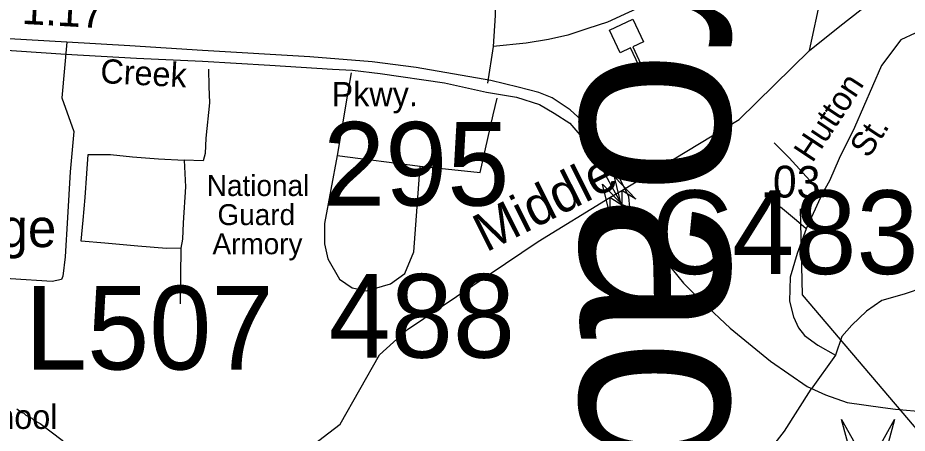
# Model space of a CAD drawing. Extents: x 1553981 to 1780076, y 812965 to 996873.
# Drawn here: x 1632528.5 to 1632965.2, y 846788.1 to 846991.8 of the extents above; entities that cross this region are included whole.
import ezdxf

# ---------------------------------------------------------------- set-up
doc = ezdxf.new("R2010")
doc.units = 0
for name, color, linetype in [('Exist Aviation Coast Guard Station CELL', 7, 'Continuous'), ('Exist Hydrographic Creek Single Shore', 7, 'Continuous'), ('Exist Hydrographic Creek Single Shore Label', 7, 'Continuous'), ('Exist Hydrographic Misc Water Feature', 7, 'Continuous'), ('Exist Railroad Station CELL', 7, 'Continuous'), ('Exist Road Non-System Type 51 Label', 7, 'Continuous'), ('Exist Road Primary Interstate Structure Cantilever Sign Number Label', 7, 'Continuous'), ('Exist Road Primary NC Divided Attributed', 7, 'Continuous'), ('Exist Road Primary NC Label', 7, 'Continuous'), ('Exist Road Primary NC Service Mileage Hundredths English Label', 7, 'Continuous'), ('Exist Road Primary NC UnDivided 4 Lane Attributed', 7, 'Continuous'), ('Exist Road Secondary Structure Culvert Attributed CELL', 7, 'Continuous'), ('Exist Road Secondary Structure Culvert Number Label', 7, 'Continuous'), ('Exist Road Secondary Structure Standard Bridge Attributed CELL', 7, 'Continuous'), ('Exist Road Secondary Structure Standard Bridge Number Label', 7, 'Continuous'), ('Map Preparation Border County Name Lower Right Label', 7, 'Continuous'), ('Map Preparation County Outside Label', 7, 'Continuous')]:
    doc.layers.add(name, color=color, linetype=linetype)

msp = doc.modelspace()

# ---------------------------------------------------------------- linework, layer by layer
at = {"layer": 'Exist Aviation Coast Guard Station CELL'}
msp.add_lwpolyline([(1632830.55, 846991.17), (1632835.73, 846980.08), (1632830.52, 846977.64), (1632834.49, 846969.14), (1632841.1, 846968.88), (1632836.23, 846962.58), (1632829.43, 846977.14), (1632824.22, 846974.7), (1632819.04, 846985.79)], close=True, dxfattribs=at)
at = {"layer": 'Exist Hydrographic Creek Single Shore'}
for points in [[(1632917.18, 846975.8), (1632928.7, 847028.87), (1632931.2, 847067.39), (1632922.7, 847132.39), (1632923.7, 847202.13), (1632933.45, 847312.31), (1632954.7, 847424.72), (1632978.79, 847515.57)], [(1632917.18, 846975.8), (1632932.11, 846987.72), (1632956.76, 847007.18), (1632979.41, 847017.37), (1632988.13, 847020.71), (1632995.6, 847023.75), (1633000.59, 847024.52), (1633004.53, 847024.38), (1633010, 847022.23), (1633015.33, 847022.72), (1633024.06, 847026.87), (1633038.32, 847035.31), (1633050.36, 847040.16), (1633070.89, 847047.68), (1633117.82, 847071.4), (1633145.21, 847097.1), (1633180.58, 847163.27), (1633197.46, 847179.75), (1633228.96, 847196.75), (1633274.9, 847241.63), (1633299.11, 847271.57)], [(1632783.95, 846882.04), (1632819.26, 846903.62), (1632825.1, 846907.14), (1632882.7, 846941.99), (1632917.18, 846975.8)], [(1632647.7, 846744.88), (1632657.45, 846770.12), (1632686.83, 846792.5), (1632706.08, 846826.58), (1632719.83, 846839.02), (1632783.95, 846882.04)]]:
    msp.add_lwpolyline(points, dxfattribs=at)
at = {"layer": 'Exist Hydrographic Misc Water Feature'}
msp.add_lwpolyline([(1632528.08, 846800.07), (1632530.55, 846798.29), (1632531.54, 846798.02), (1632532.53, 846797.01), (1632535.51, 846795.47), (1632536.5, 846794.46), (1632539.47, 846792.91), (1632550.35, 846784.76), (1632555.53, 846779.69), (1632556.52, 846779.18), (1632564.41, 846771.07), (1632573.25, 846759.95), (1632575.47, 846757.92), (1632575.71, 846757.16), (1632578.18, 846754.38), (1632582.85, 846749.57), (1632590.27, 846743.71), (1632596.95, 846739.12), (1632603.36, 846733.04), (1632603.6, 846732.28), (1632605.82, 846730), (1632611.2, 846721.42), (1632615.33, 846712.37), (1632621.07, 846700.7)], dxfattribs=at)
at = {"layer": 'Exist Road Primary NC Divided Attributed'}
for points in [[(1632825.82, 846909.75), (1632821.51, 846917.92), (1632817.12, 846926.33), (1632811.77, 846933.41), (1632805.28, 846941.63), (1632799.74, 846946.6), (1632790.84, 846952.63), (1632784.31, 846955.18), (1632774.2, 846957.83), (1632760.77, 846961.14), (1632724.18, 846967.38), (1632702.52, 846970.17), (1632671.98, 846972.72), (1632619.22, 846975.75), (1632583.58, 846978.11), (1632552.56, 846979.82), (1632512.94, 846982.18), (1632461.32, 846984.83), (1632411.58, 846987.24), (1632340.29, 846985.35), (1632323.05, 846985.25)], [(1632323.05, 846979.82), (1632348.04, 846980.43), (1632411.87, 846981.56), (1632462.64, 846980.05), (1632503.58, 846977.17), (1632552.09, 846974.05), (1632586.89, 846971.97), (1632619.22, 846970.55), (1632652.22, 846968.56), (1632683.05, 846966.67), (1632692.79, 846966.2), (1632706.4, 846964.54), (1632738.08, 846959.91), (1632758.69, 846955.28), (1632773.44, 846952.82), (1632784.6, 846949.32), (1632791.91, 846945.07), (1632799.55, 846940.1), (1632805.47, 846933.22), (1632810.62, 846926.33), (1632821.01, 846907.53)], [(1632821.01, 846907.53), (1632824.88, 846900.44), (1632829.04, 846898.83)], [(1632829.04, 846898.83), (1632828.57, 846904.03), (1632825.82, 846909.75)]]:
    msp.add_lwpolyline(points, dxfattribs=at)
at = {"layer": 'Exist Road Primary NC Service Mileage Hundredths English Label'}
msp.add_lwpolyline([(1632971.49, 846788.18), (1632913.86, 846855.94), (1632912.8, 846898.09)], dxfattribs=at)
at = {"layer": 'Exist Road Primary NC UnDivided 4 Lane Attributed'}
msp.add_lwpolyline([(1632829.04, 846898.83), (1632833.2, 846890.51), (1632844.92, 846874.67), (1632855.42, 846861.67), (1632865.06, 846852.03), (1632878.3, 846839.54), (1632898.16, 846823.47), (1632916.03, 846810.99), (1632925.07, 846806.88), (1632935.8, 846803.21), (1632953.24, 846800.72), (1632959.47, 846799.82), (1632974.08, 846798.64)], dxfattribs=at)
at = {"layer": 'Exist Road Secondary Structure Culvert Attributed CELL'}
msp.add_lwpolyline([(1632958.89, 846794.86), (1632945.95, 846746.57), (1632933.01, 846794.86), (1632945.95, 846771.57)], close=True, dxfattribs=at)
at = {"layer": 'Exist Road Secondary Structure Standard Bridge Attributed CELL'}
for points in [[(1632819.22, 846895.5), (1632815.58, 846910.3), (1632826.14, 846899.3), (1632819.26, 846903.62)], [(1632825.07, 846899.02), (1632821.43, 846913.82), (1632831.98, 846902.82), (1632825.1, 846907.14)]]:
    msp.add_lwpolyline(points, close=True, dxfattribs=at)
at = {"layer": 'Map Preparation Border County Name Lower Right Label'}
for p, q in [((1632761.97, 846977.8), (1632759.08, 846959.79)), ((1632622.1, 846966.63), (1632622.41, 846958.16)), ((1632692.21, 846964.75), (1632690.8, 846956.36)), ((1632690.8, 846956.36), (1632685.37, 846924.22)), ((1632761.99, 846944.21), (1632763.84, 846952.48)), ((1632755.61, 846915.87), (1632761.99, 846944.21)), ((1632685.37, 846924.22), (1632726.04, 846919.12)), ((1632726.04, 846919.12), (1632755.61, 846915.87)), ((1632923.49, 846905.41), (1632915.56, 846888.35)), ((1632608.62, 846878.8), (1632608.34, 846851.51)), ((1632930.03, 846826.36), (1632918.04, 846809.67))]:
    msp.add_line(p, q, dxfattribs=at)
for points in [[(1632740.29, 847079.37), (1632740.88, 847067.88), (1632741.93, 847055.37), (1632743.05, 847046.6), (1632745.19, 847040.08), (1632750.52, 847030.83), (1632756.15, 847020.34), (1632758.67, 847015.09), (1632761, 847010.63), (1632762.55, 847005.58), (1632763.14, 846999.94), (1632762.94, 846992.95), (1632761.97, 846977.8)], [(1632899.19, 847048.21), (1632895.07, 847039.76), (1632887.42, 847030.39), (1632875.28, 847019.83), (1632860.15, 847010.3), (1632838.76, 846999.13), (1632818.13, 846989.69), (1632808.34, 846986.59), (1632798.54, 846983.24), (1632789.02, 846981.13), (1632778.1, 846979.4), (1632761.97, 846977.8)], [(1632983, 846990.02), (1632969.06, 846984.24), (1632962, 846981), (1632952.6, 846968.35), (1632939.37, 846938.06), (1632931.72, 846922.76), (1632927.02, 846911.88), (1632923.49, 846905.41)], [(1632552.56, 846979.82), (1632550.2, 846952.49), (1632556.06, 846936.05), (1632554.26, 846916.35), (1632552.92, 846893.87), (1632551.86, 846874.65), (1632550.72, 846865.17), (1632549.96, 846863.44), (1632545.43, 846862.5), (1632524.97, 846863.82), (1632495.27, 846864.52), (1632470.32, 846865.13), (1632455.11, 846866.11), (1632439.61, 846866.35)], [(1632622.41, 846958.16), (1632622.7, 846950.06), (1632620.93, 846932.84), (1632620.57, 846925.34), (1632619.52, 846921.61), (1632610.28, 846921.99)], [(1632899.9, 846930.5), (1632907.28, 846923.15), (1632919.08, 846910.23), (1632923.49, 846905.41)], [(1632608.62, 846878.8), (1632601.62, 846878.65), (1632587.41, 846879.86), (1632571.21, 846881.36), (1632559.72, 846882.27), (1632560.63, 846892.51), (1632561.55, 846903.75), (1632562.49, 846915.46), (1632563.13, 846924.7), (1632574.11, 846924.78), (1632584.82, 846923.64), (1632597.56, 846922.68), (1632610.28, 846921.99)], [(1632685.37, 846924.22), (1632679.1, 846890.98), (1632679.12, 846881.04), (1632680.78, 846873.59), (1632686.57, 846863.65), (1632692.68, 846859.35), (1632699.76, 846857.86), (1632711.54, 846861.32), (1632718.62, 846866.43), (1632722.94, 846877.05), (1632726.04, 846919.12)], [(1632610.28, 846921.99), (1632610.84, 846909), (1632609.8, 846891.29), (1632609.44, 846883.29), (1632608.62, 846878.8)], [(1633211.16, 846917.31), (1633204.23, 846916.15), (1633193.68, 846913.11), (1633165.5, 846906.32), (1633124.24, 846896.48), (1633091.17, 846888.97), (1633057.26, 846881.26), (1633028.94, 846874.93), (1633010.52, 846868.8), (1633004.16, 846866.63), (1632990.09, 846862.77), (1632982.33, 846861.38), (1632973.4, 846859.6), (1632963.65, 846856.35), (1632952.79, 846853.17), (1632945.23, 846848.02), (1632937.96, 846841.06), (1632933.08, 846835.52), (1632930.03, 846826.36)], [(1632915.56, 846888.35), (1632910.81, 846892.36), (1632902.91, 846898.97)], [(1632915.56, 846888.35), (1632911.15, 846876.29), (1632907.72, 846864.63), (1632907.4, 846852.9), (1632909.35, 846845.16), (1632911.9, 846839.73), (1632914.7, 846836.1), (1632921.38, 846831.24), (1632930.03, 846826.36)], [(1632891.74, 846772.06), (1632893.44, 846774.47), (1632904.89, 846789.05), (1632918.04, 846809.67)]]:
    msp.add_lwpolyline(points, dxfattribs=at)

# ---------------------------------------------------------------- texts
at = {"layer": 'Exist Hydrographic Creek Single Shore Label'}
msp.add_text('Middle', height=18.75, rotation=26.6517, dxfattribs=at).set_placement((1632758.42, 846876.62))
at = {"layer": 'Exist Railroad Station CELL'}
msp.add_text('Tech. College', height=18.75, dxfattribs=at).set_placement((1632392.77, 846879.35))
at = {"layer": 'Exist Road Non-System Type 51 Label'}
for s, height, rotation, p in [('Broad', 95, 269.8741, (1632805.36, 847102.89)), ('Hutton', 11.875, 56.6077, (1632918.64, 846920.32)), ('St.', 11.875, 56.6077, (1632946.14, 846922.47))]:
    msp.add_text(s, height=height, rotation=rotation, dxfattribs=at).set_placement(p)
msp.add_text('School', height=11.875, dxfattribs=at).set_placement((1632499.47, 846790.22))
at = {"layer": 'Exist Road Primary Interstate Structure Cantilever Sign Number Label'}
msp.add_text('L507', height=41.01, dxfattribs=at).set_placement((1632532.09, 846819.35))
at = {"layer": 'Exist Road Primary NC Label'}
for s, rotation, p in [('Creek', 357.09, (1632568.87, 846959.83)), ('Pkwy.', 0.0647, (1632682.62, 846948.43))]:
    msp.add_text(s, height=11.875, rotation=rotation, dxfattribs=at).set_placement(p)
at = {"layer": 'Exist Road Primary NC Service Mileage Hundredths English Label'}
for s, rotation, p in [('1.17', 356.8589, (1632530.26, 846988.86)), ('.03', 359.0234, (1632893.34, 846903.85))]:
    msp.add_text(s, height=15.625, rotation=rotation, dxfattribs=at).set_placement(p)
at = {"layer": 'Exist Road Secondary Structure Culvert Number Label'}
msp.add_text('C483', height=41.01, dxfattribs=at).set_placement((1632839.68, 846866.17))
at = {"layer": 'Exist Road Secondary Structure Standard Bridge Number Label'}
for s, p in [('295', (1632678.39, 846899.71)), ('488', (1632681.16, 846825.14))]:
    msp.add_text(s, height=41.01, dxfattribs=at).set_placement(p)
at = {"layer": 'Map Preparation County Outside Label'}
for s, p in [('National', (1632621.35, 846904.42)), ('Guard', (1632626.6, 846890.15)), ('Armory', (1632624.14, 846875.87))]:
    msp.add_text(s, height=10.253, dxfattribs=at).set_placement(p)

doc.saveas('drawing.dxf')
